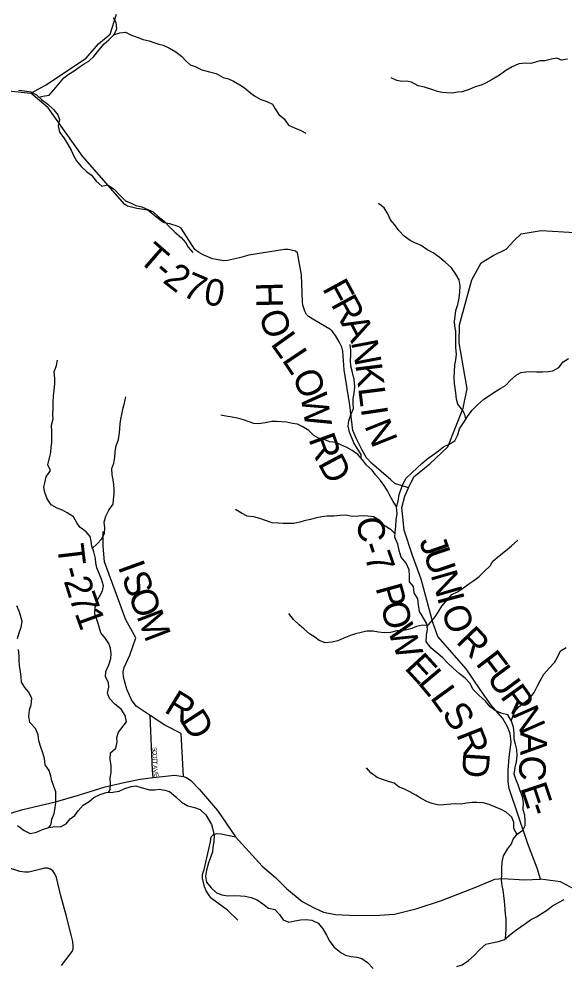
# Model space of a CAD drawing. Extents: x 1624196 to 2029251, y 146837 to 440034.
# Drawn here: x 1873487 to 1879636, y 226226 to 236889 of the extents above; entities that cross this region are included whole.
import ezdxf

# ---------------------------------------------------------------- set-up
doc = ezdxf.new("R2010")
doc.units = 0
for name, color, linetype in [('GM_X_County_Road', 7, 'Continuous'), ('GM_X_County_Road_Text', 7, 'Continuous'), ('GM_X_Minor_River', 7, 'Continuous'), ('GM_X_Township_Road', 7, 'Continuous'), ('GM_X_Township_Road_Text', 7, 'Continuous'), ('GM_X_Township_Subdivision', 7, 'Continuous'), ('GM_X_Township_Subdivision_Text', 7, 'Continuous')]:
    doc.layers.add(name, color=color, linetype=linetype)

msp = doc.modelspace()

# ---------------------------------------------------------------- linework, layer by layer
at = {"layer": 'GM_X_County_Road'}
for points in [[(1873370, 236080), (1873623, 236052), (1873795, 236145), (1874003, 236285), (1874245, 236445), (1874384, 236609), (1874516, 236716), (1874588, 236941)], [(1873383, 227933), (1873531, 227979), (1873899, 228068), (1874160, 228142), (1874462, 228235), (1874690, 228288), (1874856, 228322), (1875002, 228342), (1875173, 228361), (1875241, 228366), (1875345, 228353), (1875376, 228339), (1875427, 228307), (1875523, 228204), (1875728, 227967), (1875930, 227671), (1876229, 227343), (1876380, 227214), (1876505, 227089), (1876680, 226944), (1876816, 226871), (1876923, 226821), (1877057, 226796), (1877286, 226785), (1877553, 226789), (1877723, 226800), (1877977, 226865), (1878252, 226954), (1878660, 227113), (1878856, 227194), (1878946, 227203), (1879191, 227188), (1879371, 227195), (1879333, 227320), (1879225, 227594), (1879018, 228216), (1879006, 228291), (1879004, 228420), (1879018, 228568), (1879039, 228740), (1879026, 228837), (1878997, 228912), (1878944, 229007), (1878814, 229156), (1878691, 229332), (1878532, 229564), (1878211, 229929), (1878157, 230088), (1878024, 230577), (1877927, 230843), (1877831, 231126), (1877806, 231384), (1877838, 231512), (1877881, 231606), (1877942, 231727), (1878120, 231877), (1878326, 232065), (1878498, 232502), (1878543, 232725), (1878518, 232870), (1878452, 233239), (1878456, 233443), (1878594, 233948), (1878702, 234141), (1878835, 234223), (1878984, 234294), (1879071, 234391), (1879152, 234468), (1879376, 234504), (1879820, 234477)], [(1873969, 226221), (1874087, 226381), (1874098, 226410), (1874101, 226442), (1874094, 226494), (1874082, 226553), (1874019, 226788), (1873961, 227006), (1873927, 227151), (1873911, 227213), (1873894, 227256), (1873870, 227290), (1873843, 227307), (1873808, 227318), (1873775, 227319), (1873734, 227307), (1873599, 227273), (1873553, 227274), (1873499, 227281), (1873346, 227329)], [(1880961, 226197), (1880899, 226247), (1880827, 226279), (1880776, 226290), (1880646, 226293), (1880537, 226296), (1880492, 226312), (1880339, 226383), (1879914, 226594), (1879933, 226864), (1879929, 226936), (1879908, 227003), (1879879, 227028), (1879763, 227076), (1879597, 227164), (1879371, 227195)]]:
    msp.add_lwpolyline(points, dxfattribs=at)
at = {"layer": 'GM_X_Minor_River'}
for points in [[(1873713, 236008), (1873756, 236018), (1873828, 236031), (1873882, 236091), (1873937, 236158), (1873993, 236224), (1874044, 236262), (1874112, 236303), (1874168, 236347), (1874222, 236384), (1874275, 236412), (1874331, 236466), (1874387, 236537), (1874450, 236607), (1874500, 236655), (1874561, 236714), (1874593, 236776), (1874584, 236848), (1874556, 236902)], [(1874555, 236708), (1874625, 236734), (1874691, 236739), (1874759, 236707), (1874820, 236682), (1874890, 236658), (1874956, 236641), (1875008, 236623), (1875064, 236604), (1875115, 236594), (1875187, 236559), (1875257, 236519), (1875326, 236466), (1875368, 236416), (1875419, 236373), (1875475, 236351), (1875551, 236316), (1875637, 236291), (1875711, 236275), (1875790, 236228), (1875850, 236212), (1875908, 236187), (1875979, 236147), (1876031, 236112), (1876102, 236054), (1876154, 236015), (1876216, 235981), (1876284, 235960), (1876347, 235930), (1876377, 235877), (1876418, 235813), (1876480, 235762), (1876529, 235692), (1876595, 235661), (1876661, 235635), (1876725, 235602)], [(1879675, 236434), (1879607, 236425), (1879555, 236445), (1879493, 236434), (1879419, 236416), (1879363, 236417), (1879313, 236403), (1879259, 236388), (1879201, 236390), (1879125, 236381), (1879051, 236349), (1878979, 236308), (1878906, 236256), (1878826, 236205), (1878756, 236167), (1878699, 236144), (1878631, 236124), (1878565, 236095), (1878487, 236067), (1878435, 236062), (1878373, 236054), (1878313, 236055), (1878261, 236059), (1878207, 236071), (1878145, 236094), (1878062, 236121), (1877990, 236135), (1877916, 236176), (1877860, 236186), (1877806, 236183), (1877749, 236195), (1877687, 236226)], [(1873483, 236086), (1873550, 236077), (1873620, 236067), (1873686, 236032), (1873744, 235982), (1873813, 235929), (1873879, 235867), (1873928, 235808), (1873944, 235756), (1873929, 235686), (1873945, 235614), (1873994, 235549), (1874035, 235483), (1874075, 235411), (1874108, 235344), (1874138, 235290), (1874191, 235224), (1874251, 235169), (1874306, 235128), (1874360, 235062), (1874421, 235005), (1874485, 235021), (1874563, 234970), (1874620, 234906), (1874690, 234839), (1874754, 234811), (1874805, 234788), (1874873, 234770), (1874941, 234741), (1875003, 234715), (1875056, 234664), (1875124, 234608), (1875181, 234549), (1875247, 234487), (1875316, 234426), (1875368, 234367), (1875395, 234315), (1875449, 234255)], [(1878528, 232382), (1878518, 232427), (1878493, 232478), (1878439, 232546), (1878424, 232604), (1878414, 232676), (1878407, 232726), (1878399, 232779), (1878396, 232847), (1878398, 232911), (1878405, 232989), (1878413, 233049), (1878424, 233111), (1878416, 233181), (1878415, 233255), (1878413, 233309), (1878414, 233371), (1878404, 233427), (1878401, 233481), (1878407, 233541), (1878414, 233603), (1878438, 233669), (1878453, 233741), (1878459, 233811), (1878462, 233881), (1878454, 233947), (1878413, 234014), (1878365, 234084), (1878296, 234147), (1878225, 234205), (1878159, 234254), (1878089, 234290), (1878024, 234335), (1877954, 234366), (1877898, 234392), (1877833, 234441), (1877773, 234505), (1877722, 234572), (1877678, 234624), (1877649, 234692), (1877607, 234761), (1877544, 234809)], [(1877349, 231938), (1877346, 231982), (1877306, 232046), (1877263, 232111), (1877216, 232231), (1877202, 232299), (1877209, 232359), (1877231, 232429), (1877262, 232497), (1877258, 232559), (1877257, 232611), (1877267, 232667), (1877276, 232747), (1877268, 232825), (1877251, 232903), (1877231, 232974), (1877226, 233044), (1877230, 233100), (1877229, 233152), (1877223, 233220)], [(1874499, 228173), (1874518, 228200), (1874520, 228268), (1874517, 228328), (1874529, 228400), (1874528, 228472), (1874516, 228546), (1874519, 228620), (1874579, 228672), (1874594, 228742), (1874592, 228792), (1874611, 228850), (1874702, 228969), (1874686, 229039), (1874641, 229110), (1874569, 229166), (1874510, 229231), (1874488, 229289), (1874503, 229359), (1874497, 229411), (1874464, 229476), (1874468, 229534), (1874501, 229609), (1874523, 229683), (1874526, 229733), (1874520, 229798), (1874503, 229852), (1874465, 229908), (1874410, 229971), (1874398, 230023), (1874383, 230075), (1874361, 230133), (1874345, 230183), (1874346, 230255), (1874365, 230327), (1874397, 230379), (1874429, 230443), (1874440, 230501), (1874418, 230575), (1874393, 230641), (1874367, 230702), (1874356, 230758), (1874352, 230810), (1874331, 230882), (1874311, 230946), (1874304, 231004), (1874292, 231055), (1874247, 231107), (1874175, 231160), (1874140, 231212), (1874102, 231278), (1874031, 231323), (1873979, 231353), (1873917, 231376), (1873853, 231414), (1873806, 231481), (1873779, 231553), (1873767, 231609), (1873779, 231661), (1873794, 231727), (1873845, 231801), (1873813, 231865), (1873828, 231927), (1873848, 232003), (1873853, 232063), (1873857, 232117), (1873860, 232185), (1873860, 232241), (1873855, 232311), (1873873, 232381), (1873869, 232431), (1873874, 232503), (1873875, 232567), (1873877, 232641), (1873886, 232707), (1873892, 232777), (1873893, 232841), (1873885, 232912), (1873912, 232983), (1873922, 233045)], [(1879195, 227800), (1879198, 227852), (1879194, 227916), (1879175, 227976), (1879177, 228056), (1879168, 228122), (1879140, 228190), (1879119, 228257), (1879092, 228321), (1879072, 228379), (1879083, 228453), (1879099, 228517), (1879108, 228589), (1879104, 228655), (1879087, 228715), (1879073, 228773), (1879074, 228839), (1879064, 228908), (1879041, 228976), (1879001, 229046), (1878937, 229063), (1878870, 229089), (1878802, 229136), (1878749, 229202), (1878675, 229269), (1878606, 229336), (1878576, 229398), (1878521, 229460), (1878451, 229511), (1878386, 229573), (1878326, 229628), (1878269, 229690), (1878199, 229747), (1878132, 229802), (1878080, 229872), (1878083, 229944), (1878095, 230008), (1878086, 230072), (1878047, 230143), (1878005, 230211), (1877992, 230287), (1877986, 230353), (1877945, 230422), (1877939, 230492), (1877894, 230544), (1877892, 230612), (1877889, 230682), (1877856, 230755), (1877798, 230825), (1877775, 230899), (1877761, 230970), (1877726, 231050), (1877732, 231108), (1877739, 231170), (1877743, 231244), (1877752, 231316), (1877745, 231386), (1877763, 231454), (1877776, 231528), (1877798, 231592), (1877821, 231654), (1877855, 231714), (1877918, 231773), (1877980, 231829), (1878032, 231880), (1878101, 231940), (1878151, 231974), (1878221, 232023), (1878274, 232065), (1878340, 232098), (1878402, 232134), (1878437, 232202), (1878457, 232268), (1878500, 232337), (1878546, 232409), (1878599, 232479), (1878663, 232544), (1878732, 232602), (1878784, 232637), (1878856, 232687), (1878922, 232726), (1878975, 232758), (1879031, 232818), (1879097, 232875), (1879148, 232903), (1879206, 232912), (1879258, 232914), (1879326, 232912), (1879392, 232911), (1879458, 232915), (1879508, 232924), (1879576, 232960), (1879626, 233023), (1879685, 233063)], [(1874318, 230923), (1874366, 230968), (1874424, 231029), (1874454, 231093), (1874457, 231155), (1874449, 231219), (1874468, 231287), (1874503, 231353), (1874549, 231419), (1874555, 231471), (1874562, 231537), (1874560, 231587), (1874557, 231641), (1874549, 231695), (1874538, 231753), (1874536, 231823), (1874557, 231883), (1874571, 231949), (1874574, 232013), (1874586, 232079), (1874609, 232151), (1874621, 232225), (1874624, 232275), (1874628, 232325), (1874636, 232377), (1874649, 232431), (1874665, 232505), (1874680, 232559), (1874692, 232629)], [(1877747, 231394), (1877707, 231452), (1877672, 231519), (1877646, 231569), (1877615, 231619), (1877567, 231686), (1877508, 231752), (1877470, 231803), (1877407, 231859), (1877363, 231922), (1877310, 231982), (1877246, 232027), (1877184, 232061), (1877119, 232090), (1877061, 232116), (1876993, 232123), (1876937, 232147), (1876867, 232166), (1876812, 232196), (1876756, 232251), (1876682, 232295), (1876629, 232322), (1876573, 232328), (1876505, 232343), (1876447, 232349), (1876393, 232352), (1876341, 232352), (1876265, 232338), (1876191, 232325), (1876135, 232331), (1876083, 232350), (1876022, 232372), (1875966, 232385), (1875894, 232401), (1875820, 232412), (1875766, 232424)], [(1877730, 231086), (1877685, 231132), (1877619, 231173), (1877558, 231235), (1877488, 231278), (1877422, 231285), (1877368, 231291), (1877316, 231285), (1877246, 231280), (1877174, 231298), (1877106, 231293), (1877040, 231285), (1876964, 231284), (1876902, 231279), (1876828, 231261), (1876776, 231247), (1876704, 231232), (1876654, 231218), (1876586, 231201), (1876534, 231201), (1876466, 231204), (1876414, 231206), (1876344, 231211), (1876268, 231237), (1876205, 231260), (1876137, 231276), (1876061, 231287), (1875997, 231318), (1875930, 231360)], [(1878091, 230041), (1878126, 230084), (1878181, 230152), (1878217, 230203), (1878257, 230273), (1878318, 230343), (1878370, 230404), (1878435, 230434), (1878501, 230479), (1878563, 230523), (1878617, 230559), (1878678, 230606), (1878734, 230662), (1878803, 230725), (1878833, 230777), (1878905, 230837), (1878976, 230896), (1879042, 230952), (1879113, 231015)], [(1873470, 229906), (1873490, 229970), (1873513, 230036), (1873523, 230100), (1873506, 230166), (1873490, 230216), (1873465, 230274)], [(1878089, 230055), (1878038, 230057), (1877972, 230043), (1877918, 230021), (1877862, 230006), (1877806, 229994), (1877750, 229993), (1877679, 229973), (1877608, 229970), (1877542, 229980), (1877484, 229991), (1877412, 229991), (1877348, 229976), (1877282, 229958), (1877226, 229941), (1877151, 229911), (1877085, 229880), (1877019, 229864), (1876943, 229859), (1876875, 229885), (1876824, 229922), (1876764, 229960), (1876700, 230015), (1876649, 230061), (1876585, 230122), (1876530, 230188)], [(1873851, 227818), (1873858, 227869), (1873886, 227935), (1873898, 227997), (1873903, 228057), (1873903, 228123), (1873902, 228179), (1873876, 228249), (1873859, 228301), (1873847, 228357), (1873828, 228418), (1873782, 228484), (1873777, 228554), (1873754, 228630), (1873736, 228683), (1873711, 228755), (1873705, 228821), (1873674, 228893), (1873610, 228962), (1873599, 229028), (1873605, 229102), (1873624, 229158), (1873632, 229230), (1873599, 229302), (1873553, 229355), (1873518, 229415), (1873512, 229475), (1873505, 229531), (1873495, 229603), (1873492, 229655), (1873490, 229711), (1873481, 229782)], [(1879039, 228979), (1879053, 229016), (1879076, 229080), (1879128, 229141), (1879194, 229191), (1879247, 229229), (1879297, 229300), (1879334, 229374), (1879366, 229430), (1879407, 229504), (1879467, 229571), (1879528, 229635), (1879560, 229695), (1879597, 229766), (1879659, 229806)], [(1879069, 227800), (1879068, 227833), (1879048, 227895), (1878981, 227949), (1878927, 227978), (1878861, 228006), (1878789, 228037), (1878722, 228053), (1878652, 228058), (1878600, 228058), (1878536, 228051), (1878474, 228041), (1878414, 228042), (1878358, 228040), (1878280, 228033), (1878222, 228029), (1878148, 228046), (1878096, 228066), (1878023, 228105), (1877965, 228143), (1877895, 228180), (1877828, 228212), (1877776, 228231), (1877718, 228277), (1877654, 228294), (1877588, 228316), (1877527, 228339), (1877455, 228393), (1877408, 228450)], [(1874019, 227817), (1874067, 227873), (1874118, 227911), (1874154, 227963), (1874213, 228028), (1874279, 228070), (1874333, 228115), (1874405, 228149), (1874471, 228172), (1874547, 228174), (1874617, 228185), (1874682, 228217), (1874754, 228238), (1874806, 228248), (1874876, 228225), (1874959, 228203), (1875019, 228200), (1875069, 228208), (1875133, 228197), (1875185, 228181), (1875257, 228124), (1875322, 228064), (1875394, 228021), (1875469, 228004), (1875531, 227980), (1875595, 227921), (1875660, 227812)], [(1873473, 227798), (1873545, 227742), (1873616, 227711), (1873686, 227725), (1873754, 227755), (1873823, 227778), (1873892, 227790), (1873956, 227783), (1874019, 227817)], [(1873823, 227778), (1873839, 227795), (1873851, 227818)], [(1875660, 227812), (1875673, 227755), (1875689, 227685), (1875684, 227621), (1875674, 227553), (1875670, 227503), (1875649, 227437), (1875627, 227379), (1875603, 227297), (1875592, 227229), (1875604, 227159), (1875655, 227096), (1875715, 227040), (1875775, 227018), (1875842, 227007), (1875916, 227009), (1875988, 227008), (1876040, 227004), (1876108, 226988), (1876174, 226961), (1876239, 226915), (1876303, 226868), (1876373, 226852), (1876428, 226797), (1876466, 226737), (1876531, 226709), (1876599, 226726), (1876663, 226736), (1876723, 226740), (1876789, 226733), (1876861, 226699), (1876916, 226634), (1876956, 226562), (1876993, 226494), (1877043, 226427), (1877116, 226367), (1877172, 226338), (1877236, 226324), (1877300, 226314), (1877354, 226299), (1877419, 226255), (1877481, 226188)], [(1878973, 226523), (1878977, 226578), (1878983, 226628), (1878983, 226690), (1878982, 226748), (1878976, 226802), (1878972, 226855), (1878963, 226947), (1878957, 227011), (1878950, 227071), (1878938, 227125), (1878931, 227185), (1878933, 227251), (1878935, 227321), (1878936, 227385), (1878952, 227459), (1878997, 227533), (1879041, 227591), (1879061, 227645), (1879107, 227701), (1879172, 227745), (1879195, 227800)], [(1879107, 227701), (1879093, 227723), (1879067, 227767), (1879069, 227800)], [(1878427, 226209), (1878485, 226231), (1878558, 226278), (1878622, 226336), (1878686, 226402), (1878752, 226461), (1878820, 226479), (1878896, 226492), (1878962, 226514), (1879037, 226578), (1879087, 226618), (1879139, 226653), (1879201, 226695), (1879257, 226735), (1879325, 226770), (1879387, 226810), (1879438, 226840), (1879506, 226893), (1879574, 226931), (1879638, 226965)]]:
    msp.add_lwpolyline(points, dxfattribs=at)
at = {"layer": 'GM_X_Township_Road'}
for points in [[(1877881, 231606), (1877725, 231655), (1877680, 231693), (1877464, 231884), (1877408, 231941), (1877357, 232029), (1877296, 232157), (1877255, 232252), (1877218, 232535), (1877154, 232936), (1877142, 233144), (1877130, 233188), (1877100, 233249), (1877059, 233322), (1877022, 233370), (1876993, 233394), (1876822, 233496), (1876755, 233535), (1876730, 233557), (1876711, 233594), (1876691, 233663), (1876686, 233699), (1876675, 234004), (1876629, 234252), (1876607, 234271), (1876575, 234280), (1876523, 234289), (1876482, 234290), (1876079, 234228), (1875974, 234195), (1875840, 234166), (1875800, 234164), (1875734, 234173), (1875670, 234186), (1875565, 234229), (1875511, 234260), (1875471, 234290), (1875319, 234530), (1875284, 234549), (1875188, 234579), (1875124, 234590), (1875079, 234620), (1874941, 234732), (1874817, 234752), (1874713, 234779), (1874682, 234797), (1874205, 235344), (1873816, 235887), (1873623, 236052)], [(1875345, 228353), (1875317, 228838), (1875132, 228930), (1874966, 229039), (1874810, 229143), (1874757, 229215), (1874705, 229336), (1874667, 229471), (1874663, 229533), (1874674, 229580), (1874738, 229718), (1874806, 229914), (1874694, 230117), (1874453, 230772), (1874437, 230948), (1874436, 231112)], [(1875957, 226733), (1875838, 226844), (1875661, 226977), (1875638, 227007), (1875601, 227063), (1875580, 227109), (1875559, 227207), (1875559, 227247), (1875576, 227302), (1875647, 227616), (1875656, 227673), (1875680, 227698), (1875725, 227708), (1875768, 227704), (1875930, 227671)]]:
    msp.add_lwpolyline(points, dxfattribs=at)
at = {"layer": 'GM_X_Township_Subdivision'}
msp.add_lwpolyline([(1875002, 228342), (1874993, 228423), (1874966, 229039)], dxfattribs=at)

# ---------------------------------------------------------------- texts
at = {"layer": 'GM_X_County_Road_Text'}
for s, rotation, p in [('C', 276.5085, (1877297, 231263)), ('-', 288.1453, (1877339, 230953)), ('J', 289.4037, (1877998, 231005)), ('7', 289.526, (1877380, 230829)), ('U', 288.6544, (1878045, 230873)), ('N', 286.0895, (1878128, 230626)), ('P', 285.3841, (1877507, 230480)), ('I', 285.1401, (1878201, 230374)), ('O', 285.6355, (1877561, 230283)), ('O', 290.8546, (1878243, 230224)), ('W', 290.0895, (1877640, 230005)), ('R', 313.881, (1878407, 229866)), ('F', 307.393, (1878630, 229624)), ('E', 312.6343, (1877826, 229569)), ('L', 310.0816, (1877976, 229406)), ('U', 306.4422, (1878752, 229464)), ('L', 306.0727, (1878117, 229239)), ('R', 305.5685, (1878908, 229253)), ('S', 305.008, (1878248, 229059)), ('N', 293.7032, (1879044, 229067)), ('R', 291.4615, (1878416, 228829)), ('A', 269.4609, (1879143, 228857)), ('D', 266.1613, (1878501, 228634)), ('C', 265.7966, (1879141, 228599)), ('E', 288.4633, (1879139, 228225)), ('-', 288.4263, (1879210, 228012))]:
    msp.add_text(s, height=300, rotation=rotation, dxfattribs=at).set_placement(p)
at = {"layer": 'GM_X_Township_Road_Text'}
for s, rotation, p in [('T', 318.9427, (1874821, 234168)), ('-', 319.0807, (1874991, 234020)), ('2', 322.329, (1875098, 233927)), ('7', 336.7613, (1875315, 233773)), ('0', 350.4246, (1875560, 233678)), ('F', 298.4683, (1876903, 233852)), ('H', 271.5047, (1876160, 233920)), ('R', 298.4619, (1877000, 233674)), ('O', 289.8985, (1876186, 233554)), ('A', 297.8269, (1877117, 233458)), ('L', 305.5587, (1876318, 233226)), ('N', 280.7841, (1877232, 233247)), ('L', 303.6485, (1876447, 233046)), ('K', 277.0814, (1877281, 232993)), ('O', 293.0726, (1876564, 232872)), ('W', 279.3905, (1876662, 232647)), ('L', 277.13, (1877313, 232730)), ('I', 278.4575, (1877342, 232500)), ('N', 291.7499, (1877380, 232305)), ('R', 289.8705, (1876750, 232155)), ('D', 298.1504, (1876853, 231881)), ('T', 276.6966, (1873918, 230957)), ('I', 289.7644, (1874601, 230719)), ('-', 285.7189, (1873954, 230684)), ('S', 289.7936, (1874643, 230603)), ('2', 287.5064, (1873991, 230556)), ('7', 289.5467, (1874050, 230368)), ('O', 291.3044, (1874714, 230405)), ('1', 290.0618, (1874113, 230192)), ('M', 290.9908, (1874810, 230159)), ('R', 328.6363, (1875113, 229085)), ('D', 302.9717, (1875298, 228982))]:
    msp.add_text(s, height=300, rotation=rotation, dxfattribs=at).set_placement(p)
at = {"layer": 'GM_X_Township_Subdivision_Text'}
for s, rotation, p in [('S', 271.9947, (1874992, 228682)), ('C', 271.9917, (1874993, 228647)), ('O', 271.9893, (1874995, 228607)), ('T', 271.9674, (1874996, 228563)), ('T', 272.0022, (1874997, 228528)), ('A', 272.3994, (1874999, 228479)), ('V', 277.7691, (1875001, 228430)), ('E', 279.9777, (1875008, 228385))]:
    msp.add_text(s, height=50, rotation=rotation, dxfattribs=at).set_placement(p)

doc.saveas('drawing.dxf')
